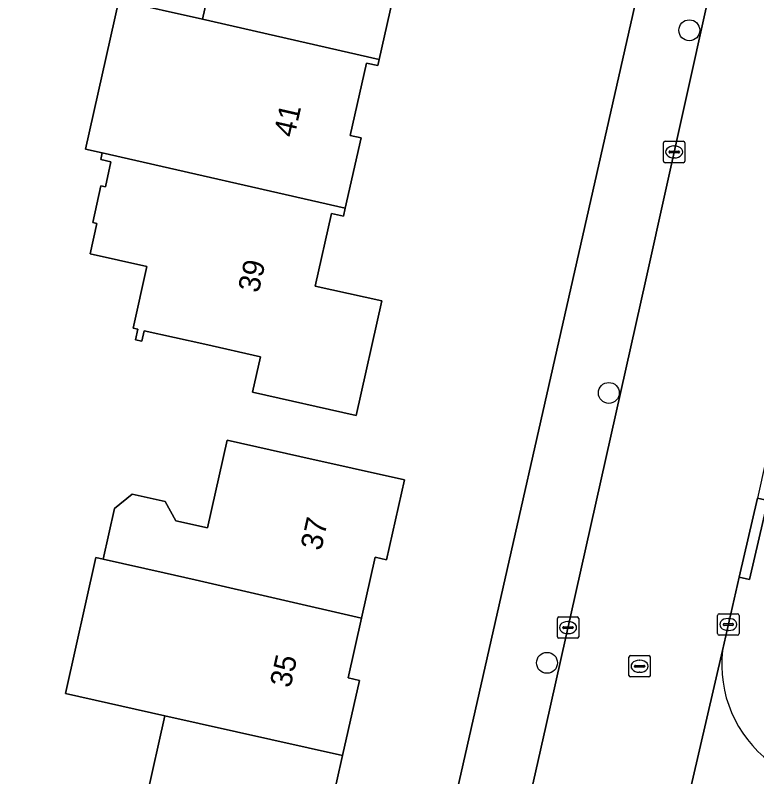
# Model space of a CAD drawing. Extents: x 161771 to 163125, y 382475 to 383179.
# Drawn here: x 162561.99 to 162596.63, y 382711.61 to 382747.19 of the extents above; entities that cross this region are included whole.
import ezdxf

# ---------------------------------------------------------------- set-up
doc = ezdxf.new("R2010")
doc.units = 0
for name, color, linetype in [('IMGEO_Boom', 7, 'Continuous'), ('IMGEO_Erf', 7, 'Continuous'), ('IMGEO_Kolk', 7, 'Continuous'), ('IMGEO_Pand', 7, 'Continuous'), ('IMGEO_Pand_nummerreeks', 7, 'Continuous'), ('IMGEO_Rijbaan_lokaal_open', 7, 'Continuous'), ('IMGEO_Rioolput', 7, 'Continuous'), ('IMGEO_Voetpad_open', 7, 'Continuous')]:
    doc.layers.add(name, color=color, linetype=linetype)

msp = doc.modelspace()

# ---------------------------------------------------------------- linework, layer by layer
at = {"layer": 'IMGEO_Boom'}
for centre in [(162593.479, 382746.487), (162589.72, 382729.544), (162586.832, 382716.934)]:
    msp.add_circle(centre, 0.489, dxfattribs=at)
at = {"layer": 'IMGEO_Erf'}
for points in [[(162579.738, 382748.458), (162578.989, 382745.122), (162578.926, 382744.839), (162578.399, 382744.957), (162577.64, 382741.577), (162578.148, 382741.463), (162577.411, 382738.181), (162577.325, 382737.798), (162576.769, 382737.922), (162576.009, 382734.536), (162579.112, 382733.84), (162577.911, 382728.493), (162573.072, 382729.579), (162573.444, 382731.234), (162570.844, 382731.818), (162568.018, 382732.452), (162567.909, 382731.964), (162567.606, 382732.031), (162567.716, 382732.519), (162567.499, 382732.568), (162568.147, 382735.454), (162565.493, 382736.05), (162565.811, 382737.465), (162565.616, 382737.509), (162565.999, 382739.216), (162566.204, 382739.17), (162566.467, 382740.341), (162565.989, 382740.449), (162566.059, 382740.761), (162565.278, 382740.936), (162566.834, 382747.876), (162570.739, 382746.999), (162571.413, 382750)], [(162580.483, 382701.488), (162591.397, 382749.715)], [(162568.124, 382710.625), (162568.984, 382714.464), (162564.34, 382715.504), (162565.76, 382721.847), (162566.096, 382721.772), (162566.628, 382724.148), (162567.45, 382724.82), (162568.993, 382724.475), (162569.501, 382723.569), (162570.981, 382723.238), (162571.898, 382727.333), (162575.292, 382726.573), (162580.171, 382725.481), (162579.336, 382721.75), (162578.803, 382721.87), (162578.167, 382719.027), (162577.541, 382716.233), (162578.073, 382716.114), (162577.287, 382712.604), (162576.491, 382709.051)]]:
    msp.add_lwpolyline(points, dxfattribs=at)
at = {"layer": 'IMGEO_Kolk'}
for p, q in [((162592.347, 382741.302), (162593.199, 382741.302)), ((162592.272, 382740.376), (162592.272, 382741.228)), ((162592.76, 382741.082), (162592.785, 382741.082)), ((162593.273, 382741.228), (162593.273, 382740.376)), ((162592.531, 382740.796), (162592.531, 382740.808)), ((162592.969, 382740.759), (162592.571, 382740.759)), ((162592.574, 382740.845), (162592.972, 382740.845)), ((162593.015, 382740.808), (162593.015, 382740.796)), ((162593.199, 382740.302), (162592.347, 382740.302)), ((162592.783, 382740.522), (162592.758, 382740.522)), ((162587.315, 382718.154), (162587.315, 382719.006)), ((162587.39, 382719.08), (162588.242, 382719.08)), ((162588.316, 382719.006), (162588.316, 382718.154)), ((162594.801, 382718.299), (162594.801, 382719.151)), ((162594.876, 382719.225), (162595.728, 382719.225)), ((162595.289, 382719.005), (162595.314, 382719.005)), ((162595.802, 382719.151), (162595.802, 382718.299)), ((162587.574, 382718.574), (162587.574, 382718.586)), ((162588.012, 382718.537), (162587.614, 382718.537)), ((162587.617, 382718.623), (162588.015, 382718.623)), ((162587.803, 382718.86), (162587.828, 382718.86)), ((162588.058, 382718.586), (162588.058, 382718.574)), ((162595.06, 382718.719), (162595.06, 382718.731)), ((162595.498, 382718.682), (162595.1, 382718.682)), ((162595.103, 382718.768), (162595.501, 382718.768)), ((162595.544, 382718.731), (162595.544, 382718.719)), ((162587.826, 382718.3), (162587.801, 382718.3)), ((162595.728, 382718.225), (162594.876, 382718.225)), ((162595.312, 382718.445), (162595.287, 382718.445)), ((162588.242, 382718.08), (162587.39, 382718.08))]:
    msp.add_line(p, q, dxfattribs=at)
for points in [[(162592.347, 382741.302), (162593.199, 382741.302)], [(162592.272, 382740.376), (162592.272, 382741.228)], [(162593.273, 382741.228), (162593.273, 382740.376)], [(162593.199, 382740.302), (162592.347, 382740.302)], [(162587.315, 382718.154), (162587.315, 382719.006)], [(162587.39, 382719.08), (162588.242, 382719.08)], [(162588.316, 382719.006), (162588.316, 382718.154)], [(162594.801, 382718.299), (162594.801, 382719.151)], [(162594.876, 382719.225), (162595.728, 382719.225)], [(162595.802, 382719.151), (162595.802, 382718.299)], [(162595.728, 382718.225), (162594.876, 382718.225)], [(162588.242, 382718.08), (162587.39, 382718.08)]]:
    msp.add_lwpolyline(points, dxfattribs=at)
for centre, radius, start, end in [((162592.349, 382741.226), 0.0765, 91.552, 178.448), ((162592.349, 382741.226), 0.0765, 91.552, 178.448), ((162593.197, 382741.226), 0.0765, 1.552, 88.448), ((162593.197, 382741.226), 0.0765, 1.552, 88.448), ((162592.571, 382740.805), 0.0403, 85.8775, 175.7526), ((162592.568, 382740.795), 0.0366, 178.938, 274.7102), ((162592.972, 382740.802), 0.043, 264.8664, 352.4533), ((162592.976, 382740.807), 0.0386, 1.7309, 96.639), ((162592.349, 382740.378), 0.0765, 181.552, 268.448), ((162592.349, 382740.378), 0.0765, 181.552, 268.448), ((162593.197, 382740.378), 0.0765, 271.552, 358.448), ((162593.197, 382740.378), 0.0765, 271.552, 358.448), ((162587.392, 382719.004), 0.0765, 91.552, 178.448), ((162587.392, 382719.004), 0.0765, 91.552, 178.448), ((162588.24, 382719.004), 0.0765, 1.552, 88.448), ((162588.24, 382719.004), 0.0765, 1.552, 88.448), ((162594.878, 382719.149), 0.0765, 91.552, 178.448), ((162594.878, 382719.149), 0.0765, 91.552, 178.448), ((162595.726, 382719.149), 0.0765, 1.552, 88.448), ((162595.726, 382719.149), 0.0765, 1.552, 88.448), ((162587.614, 382718.583), 0.0403, 85.8775, 175.7526), ((162587.611, 382718.573), 0.0366, 178.938, 274.7102), ((162588.015, 382718.58), 0.043, 264.8664, 352.4533), ((162588.019, 382718.585), 0.0386, 1.7309, 96.639), ((162595.1, 382718.728), 0.0403, 85.8775, 175.7526), ((162595.097, 382718.718), 0.0366, 178.938, 274.7102), ((162595.501, 382718.725), 0.043, 264.8664, 352.4533), ((162595.505, 382718.73), 0.0386, 1.7309, 96.639), ((162594.878, 382718.301), 0.0765, 181.552, 268.448), ((162594.878, 382718.301), 0.0765, 181.552, 268.448), ((162595.726, 382718.301), 0.0765, 271.552, 358.448), ((162595.726, 382718.301), 0.0765, 271.552, 358.448), ((162587.392, 382718.156), 0.0765, 181.552, 268.448), ((162587.392, 382718.156), 0.0765, 181.552, 268.448), ((162588.24, 382718.156), 0.0765, 271.552, 358.448), ((162588.24, 382718.156), 0.0765, 271.552, 358.448)]:
    msp.add_arc(centre, radius, start, end, dxfattribs=at)
for centre, major_axis, ratio, start_param, end_param in [((162592.759, 382740.802), (-0.387, 0.002), 0.722429, 4.712389, 7.853982), ((162592.784, 382740.802), (-0.39, 0.002), 0.717154, 1.570796, 4.712389), ((162595.288, 382718.725), (-0.387, 0.002), 0.722429, 4.712389, 7.853982), ((162595.313, 382718.725), (-0.39, 0.002), 0.717154, 1.570796, 4.712389), ((162587.802, 382718.58), (-0.387, 0.002), 0.722429, 4.712389, 7.853982), ((162587.827, 382718.58), (-0.39, 0.002), 0.717154, 1.570796, 4.712389)]:
    msp.add_ellipse(centre, major_axis=major_axis, ratio=ratio, start_param=start_param, end_param=end_param, dxfattribs=at)
at = {"layer": 'IMGEO_Pand'}
for points in [[(162570.739, 382746.999), (162578.989, 382745.122), (162579.738, 382748.458), (162579.22, 382748.574), (162579.555, 382750), (162580.001, 382751.898), (162580.452, 382751.795), (162580.545, 382752.201), (162575.67, 382753.312), (162572.328, 382754.073), (162571.413, 382750)], [(162570.739, 382746.999), (162566.834, 382747.876), (162565.278, 382740.936), (162566.059, 382740.761), (162577.411, 382738.181), (162578.148, 382741.463), (162577.64, 382741.577), (162578.399, 382744.957), (162578.926, 382744.839), (162578.989, 382745.122)], [(162566.059, 382740.761), (162565.989, 382740.449), (162566.467, 382740.341), (162566.204, 382739.17), (162565.999, 382739.216), (162565.616, 382737.509), (162565.811, 382737.465), (162565.493, 382736.05), (162568.147, 382735.454), (162567.499, 382732.568), (162567.716, 382732.519), (162567.606, 382732.031), (162567.909, 382731.964), (162568.018, 382732.452), (162570.844, 382731.818), (162573.444, 382731.234), (162573.072, 382729.579), (162577.911, 382728.493), (162579.112, 382733.84), (162576.009, 382734.536), (162576.769, 382737.922), (162577.325, 382737.798), (162577.411, 382738.181)], [(162566.096, 382721.772), (162568.955, 382721.132), (162570.405, 382720.807), (162578.167, 382719.027), (162578.803, 382721.87), (162579.336, 382721.75), (162580.171, 382725.481), (162575.292, 382726.573), (162571.898, 382727.333), (162570.981, 382723.238), (162569.501, 382723.569), (162568.993, 382724.475), (162567.45, 382724.82), (162566.628, 382724.148)], [(162578.167, 382719.027), (162570.405, 382720.807), (162568.955, 382721.132), (162566.096, 382721.772), (162565.76, 382721.847), (162564.34, 382715.504), (162568.984, 382714.464), (162577.287, 382712.604), (162578.073, 382716.114), (162577.541, 382716.233)], [(162577.287, 382712.604), (162568.984, 382714.464), (162568.124, 382710.625), (162567.526, 382710.759), (162566.956, 382708.212), (162567.554, 382708.078), (162568.168, 382707.941), (162575.352, 382706.335), (162575.986, 382709.165), (162576.491, 382709.051)]]:
    msp.add_lwpolyline(points, close=True, dxfattribs=at)
at = {"layer": 'IMGEO_Rijbaan_lokaal_open'}
for points in [[(162600.005, 382772.85), (162596.126, 382755.943), (162595.661, 382753.845), (162594.81, 382750), (162594.297, 382747.682), (162591.452, 382734.834), (162586.782, 382713.955), (162580.88, 382687.793), (162580.377, 382685.723), (162579.233, 382680.702), (162575.435, 382664.077), (162570.58, 382642.612), (162565.797, 382621.546), (162564.014, 382613.634), (162563.184, 382609.95), (162562.972, 382609.01), (162562.442, 382606.621), (162561.994, 382604.605)], [(162585.455, 382674.812), (162586.276, 382678.505), (162590.021, 382695.157), (162591.031, 382699.83), (162591.074, 382700.42), (162595.028, 382717.515), (162595.803, 382720.937), (162596.659, 382724.627)], [(162595.028, 382717.515), (162591.074, 382700.42), (162591.031, 382699.83)]]:
    msp.add_lwpolyline(points, dxfattribs=at)
msp.add_arc((162600.721, 382716.865), 5.73, 173.4878, 232.766, dxfattribs=at)
at = {"layer": 'IMGEO_Rioolput'}
for p, q in [((162590.657, 382716.347), (162590.657, 382717.199)), ((162590.732, 382717.273), (162591.584, 382717.273)), ((162591.658, 382717.199), (162591.658, 382716.347)), ((162590.916, 382716.767), (162590.916, 382716.779)), ((162590.959, 382716.816), (162591.357, 382716.816)), ((162591.145, 382717.053), (162591.17, 382717.053)), ((162591.4, 382716.779), (162591.4, 382716.767)), ((162591.354, 382716.73), (162590.956, 382716.73)), ((162591.168, 382716.493), (162591.143, 382716.493)), ((162591.584, 382716.273), (162590.732, 382716.273))]:
    msp.add_line(p, q, dxfattribs=at)
for points in [[(162590.657, 382716.347), (162590.657, 382717.199)], [(162590.732, 382717.273), (162591.584, 382717.273)], [(162591.658, 382717.199), (162591.658, 382716.347)], [(162591.584, 382716.273), (162590.732, 382716.273)]]:
    msp.add_lwpolyline(points, dxfattribs=at)
for centre, radius, start, end in [((162590.734, 382717.197), 0.0765, 91.552, 178.448), ((162590.734, 382717.197), 0.0765, 91.552, 178.448), ((162591.582, 382717.197), 0.0765, 1.552, 88.448), ((162591.582, 382717.197), 0.0765, 1.552, 88.448), ((162590.956, 382716.776), 0.0403, 85.8775, 175.7526), ((162590.953, 382716.766), 0.0366, 178.938, 274.7102), ((162591.357, 382716.773), 0.043, 264.8664, 352.4533), ((162591.361, 382716.778), 0.0386, 1.7309, 96.639), ((162590.734, 382716.349), 0.0765, 181.552, 268.448), ((162590.734, 382716.349), 0.0765, 181.552, 268.448), ((162591.582, 382716.349), 0.0765, 271.552, 358.448), ((162591.582, 382716.349), 0.0765, 271.552, 358.448)]:
    msp.add_arc(centre, radius, start, end, dxfattribs=at)
for centre, major_axis, ratio, start_param, end_param in [((162591.144, 382716.773), (-0.387, 0.002), 0.722429, 4.712389, 7.853982), ((162591.169, 382716.773), (-0.39, 0.002), 0.717154, 1.570796, 4.712389)]:
    msp.add_ellipse(centre, major_axis=major_axis, ratio=ratio, start_param=start_param, end_param=end_param, dxfattribs=at)
at = {"layer": 'IMGEO_Voetpad_open'}
for points in [[(162602.202, 382797.456), (162592.675, 382755.889), (162592.164, 382753.411), (162591.461, 382750), (162591.397, 382749.715), (162580.483, 382701.488), (162576.859, 382685.829), (162576.082, 382682.472), (162572.386, 382666.503)], [(162575.435, 382664.077), (162579.233, 382680.702), (162578.746, 382680.813), (162579.89, 382685.834), (162580.377, 382685.723), (162580.88, 382687.793), (162586.782, 382713.955), (162591.452, 382734.834), (162594.297, 382747.682), (162593.242, 382747.916), (162594.607, 382754.079), (162595.661, 382753.845), (162596.126, 382755.943), (162600.005, 382772.85)], [(162604.443, 382757.121), (162603.976, 382757.328), (162602.779, 382751.967), (162603.267, 382751.86), (162602.856, 382750), (162602.446, 382748.143), (162601.958, 382748.25), (162600.746, 382742.892), (162601.227, 382742.785), (162600.393, 382739.067), (162599.906, 382739.176), (162599.394, 382736.905), (162598.691, 382733.755), (162599.176, 382733.648), (162598.351, 382729.938), (162597.863, 382730.046), (162596.659, 382724.627), (162597.146, 382724.515), (162596.29, 382720.825), (162595.803, 382720.937), (162595.028, 382717.515)]]:
    msp.add_lwpolyline(points, dxfattribs=at)
msp.add_lwpolyline([(162596.659, 382724.627), (162595.803, 382720.937), (162596.29, 382720.825), (162597.146, 382724.515)], close=True, dxfattribs=at)
msp.add_arc((162600.721, 382716.865), 5.73, 173.4878, 232.766, dxfattribs=at)

# ---------------------------------------------------------------- texts
at = {"layer": 'IMGEO_Pand_nummerreeks'}
for s, rotation, p in [('41', 77.0968, (162575.023, 382741.442)), ('39', 77.0968, (162573.359, 382734.179)), ('37', 77.3894, (162576.281, 382722.139)), ('35', 77.3894, (162574.847, 382715.727))]:
    msp.add_text(s, height=1, rotation=rotation, dxfattribs=at).set_placement(p)

doc.saveas('drawing.dxf')
